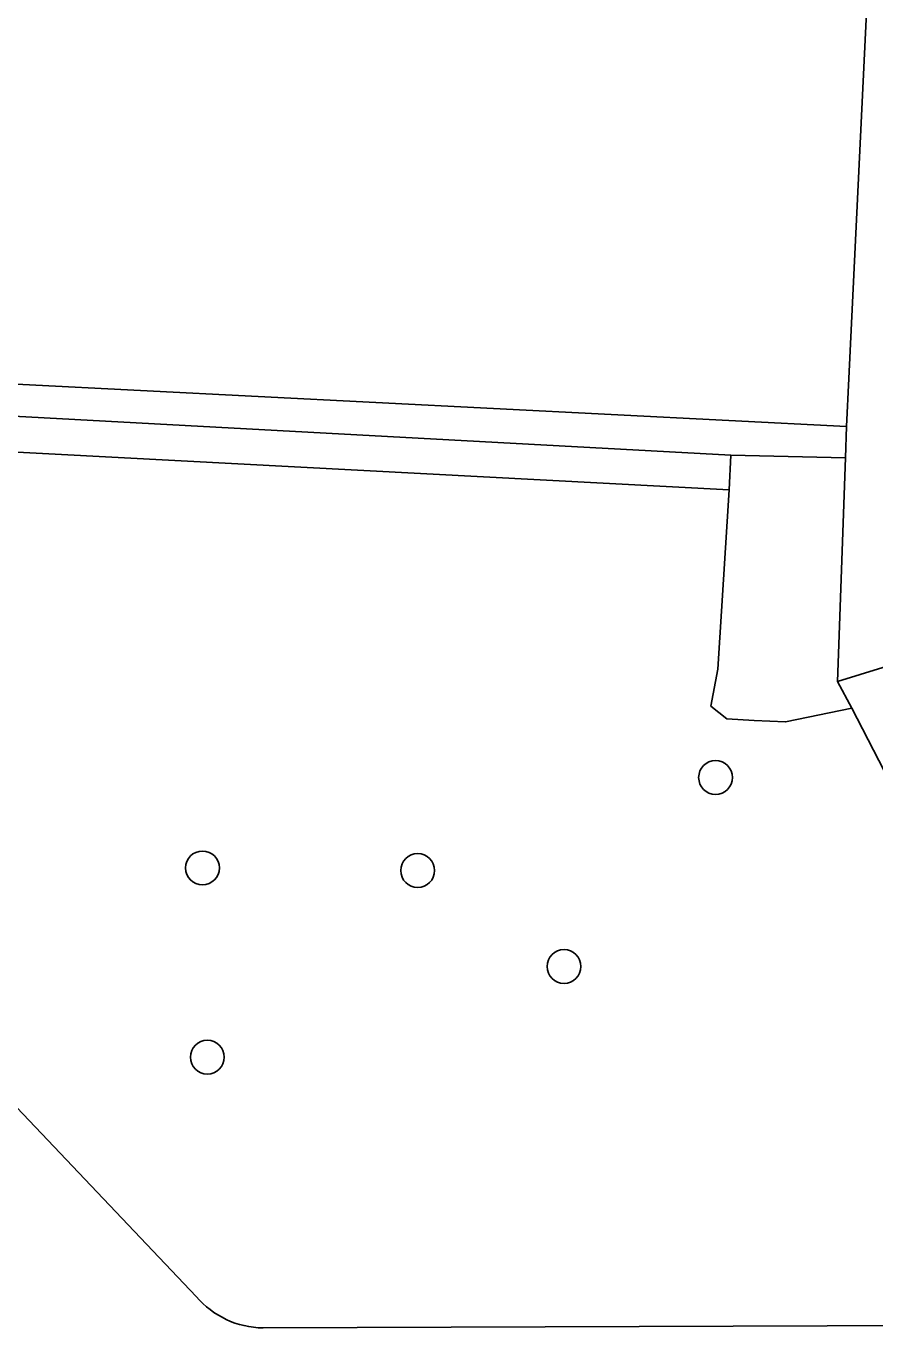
# Model space of a CAD drawing. Extents: x 162990 to 165007, y 383433 to 384336.
# Drawn here: x 164530.86 to 164555.4, y 383972.56 to 384010.19 of the extents above; entities that cross this region are included whole.
import ezdxf

# ---------------------------------------------------------------- set-up
doc = ezdxf.new("R2010")
doc.units = 0
for name, color, linetype in [('IMGEO_Boom', 7, 'Continuous'), ('IMGEO_Groenvoorziening', 7, 'Continuous'), ('IMGEO_Pand', 7, 'Continuous'), ('IMGEO_Voetpad_gesloten', 7, 'Continuous')]:
    doc.layers.add(name, color=color, linetype=linetype)

msp = doc.modelspace()

# ---------------------------------------------------------------- linework, layer by layer
at = {"layer": 'IMGEO_Boom'}
for centre in [(164550.791, 383988.47), (164535.959, 383985.855), (164542.18, 383985.78), (164546.41, 383983.007), (164536.1, 383980.387)]:
    msp.add_circle(centre, 0.489, dxfattribs=at)
at = {"layer": 'IMGEO_Groenvoorziening'}
for points in [[(164551.181, 383996.785), (164529.871, 383997.907), (164528.658, 383992.755), (164527.121, 383992.555), (164525.873, 383992.517), (164524.644, 383992.738), (164523.489, 383993.211), (164522.855, 383993.604), (164520.089, 383995.882), (164519.082, 383996.613), (164518.249, 383997.536), (164517.627, 383998.613), (164517.202, 384000), (164517.285, 384000.902), (164517.713, 384001.646), (164518.407, 384002.152), (164519.03, 384002.319), (164519.462, 384002.32), (164523.018, 384002.275), (164523.097, 384004.103), (164500.001, 384005.575), (164498.193, 384005.677), (164497.897, 384002.973), (164472.256, 384003.812)], [(164551.232, 383997.784), (164527.304, 383999.09), (164527.356, 384000)], [(164551.181, 383996.785), (164551.232, 383997.784)], [(164554.542, 383997.705), (164551.232, 383997.784)], [(164554.731, 383990.474), (164552.812, 383990.075), (164551.907, 383990.12), (164551.12, 383990.164), (164550.652, 383990.534), (164550.857, 383991.605), (164551.181, 383996.785)]]:
    msp.add_lwpolyline(points, dxfattribs=at)
at = {"layer": 'IMGEO_Pand'}
for points in [[(164554.574, 383998.617), (164554.641, 384000), (164555.18, 384011.197)], [(164527.356, 384000), (164554.574, 383998.617)]]:
    msp.add_lwpolyline(points, dxfattribs=at)
at = {"layer": 'IMGEO_Voetpad_gesloten'}
for points in [[(164554.574, 383998.617), (164554.542, 383997.705)], [(164554.542, 383997.705), (164554.313, 383991.244)], [(164535.779, 383973.467), (164523.081, 383986.839), (164511.888, 383992.212), (164500, 383991.324), (164498.27, 383991.195), (164493.407, 383988.72)], [(164557.462, 383992.216), (164554.313, 383991.244)], [(164554.313, 383991.244), (164554.731, 383990.474)], [(164554.731, 383990.474), (164560.344, 383979.582), (164560.984, 383974.7)], [(164559.45, 383972.643), (164537.71, 383972.559)]]:
    msp.add_lwpolyline(points, dxfattribs=at)
msp.add_arc((164537.754, 383975.16), 2.602, 220.6072, 269.0249, dxfattribs=at)

doc.saveas('drawing.dxf')
